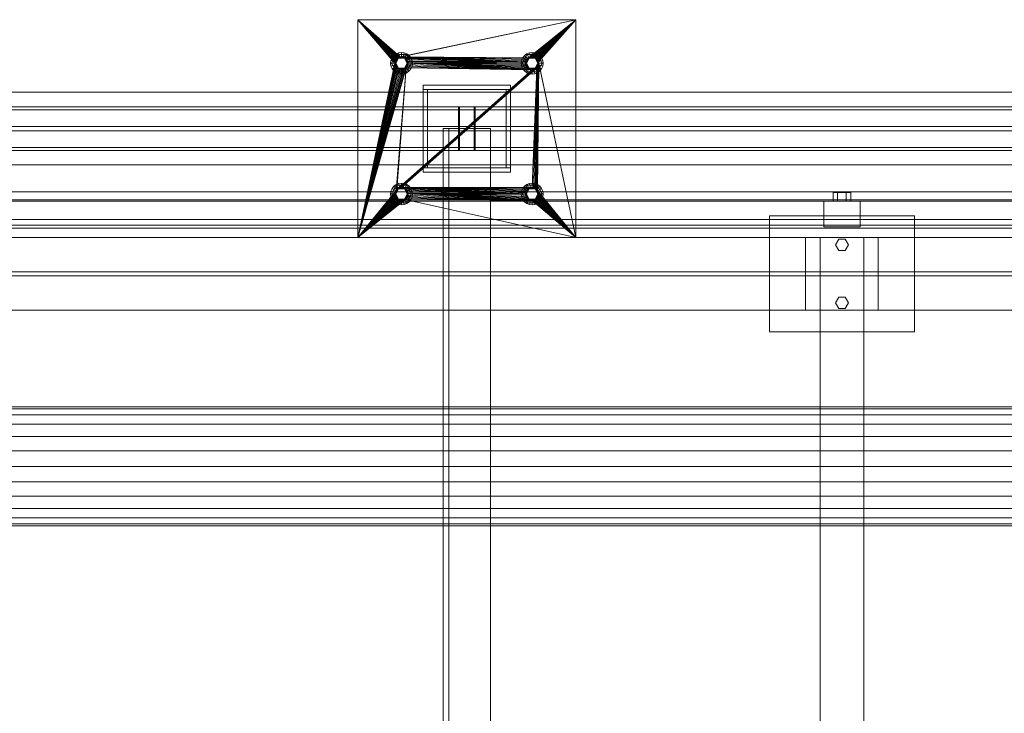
# Model space of a CAD drawing. Header units: millimetres. Extents: x -4738 to 65662, y -68080 to 6847.
# Tile 500 of 656: x 13326 to 14682, y -18055 to -17100. Entities that reach past the tile are written whole.
import ezdxf

# ---------------------------------------------------------------- set-up
doc = ezdxf.new("R2010")
doc.units = ezdxf.units.MM
doc.layers.add('superior_mezcladora', color=7, linetype='Continuous', lineweight=0)

msp = doc.modelspace()

# ---------------------------------------------------------------- linework, layer by layer
at = {"layer": 'superior_mezcladora'}
for p, q in [((13791.715, -17400), (13791.715, -17100)), ((13791.715, -17100), (13842.715, -17160)), ((13791.715, -17100), (13842.888, -17158.244)), ((13791.715, -17100), (13843.4, -17156.556)), ((13791.715, -17100), (13844.232, -17155)), ((13791.715, -17100), (13845.351, -17153.636)), ((13791.715, -17100), (13846.715, -17152.517)), ((13791.715, -17100), (13848.271, -17151.685)), ((13791.715, -17100), (13849.959, -17151.173)), ((13791.715, -17100), (14091.715, -17100)), ((14091.715, -17100), (13849.959, -17151.173)), ((14091.715, -17100), (13851.715, -17151)), ((14091.715, -17100), (14026.715, -17152.517)), ((14091.715, -17100), (14028.271, -17151.685)), ((14091.715, -17100), (14029.959, -17151.173)), ((14091.715, -17100), (14031.715, -17151)), ((14091.715, -17100), (14033.471, -17151.173)), ((14091.715, -17100), (14035.159, -17151.685)), ((14091.715, -17100), (14036.715, -17152.517)), ((14091.715, -17100), (14038.079, -17153.636)), ((14091.715, -17100), (14039.198, -17155)), ((14091.715, -17100), (14040.03, -17156.556)), ((14091.715, -17100), (14040.542, -17158.244)), ((14091.715, -17100), (14091.715, -17400)), ((13838.724, -17152.5), (13837.226, -17156.118)), ((13844.79, -17148.006), (13837.865, -17160)), ((13841.108, -17149.393), (13838.724, -17152.5)), ((13843.921, -17155.5), (13838.724, -17152.5)), ((13844.215, -17147.01), (13841.108, -17149.393)), ((13845.351, -17153.636), (13841.108, -17149.393)), ((13843.715, -17160), (13847.715, -17153.072)), ((13843.921, -17155.5), (13845.351, -17153.636)), ((13847.833, -17145.511), (13844.215, -17147.01)), ((13847.215, -17152.206), (13844.215, -17147.01)), ((13845.351, -17153.636), (13844.232, -17155)), ((13844.787, -17156), (13846.058, -17154.343)), ((13858.64, -17148.006), (13844.79, -17148.006)), ((13847.715, -17153.072), (13844.79, -17148.006)), ((13845.351, -17153.636), (13847.215, -17152.206)), ((13846.715, -17152.517), (13845.351, -17153.636)), ((13846.058, -17154.343), (13847.715, -17153.072)), ((13848.271, -17151.685), (13846.715, -17152.517)), ((13847.215, -17152.206), (13849.385, -17151.307)), ((13847.715, -17153.072), (13849.644, -17152.273)), ((13847.715, -17153.072), (13855.715, -17153.072)), ((13851.715, -17145), (13847.833, -17145.511)), ((13849.385, -17151.307), (13847.833, -17145.511)), ((13849.959, -17151.173), (13848.271, -17151.685)), ((13849.385, -17151.307), (13851.715, -17151)), ((13849.644, -17152.273), (13851.715, -17152)), ((13851.715, -17151), (13849.959, -17151.173)), ((13855.597, -17145.511), (13851.715, -17145)), ((13851.715, -17151), (13851.715, -17145)), ((13853.471, -17151.173), (13851.715, -17151)), ((13851.715, -17151), (14022.888, -17158.244)), ((13851.715, -17151), (14023.4, -17156.556)), ((13851.715, -17151), (14024.232, -17155)), ((13851.715, -17151), (14025.351, -17153.636)), ((13851.715, -17151), (14026.715, -17152.517)), ((13851.715, -17151), (13854.044, -17151.307)), ((13851.715, -17152), (13853.785, -17152.273)), ((13855.159, -17151.685), (13853.471, -17151.173)), ((13853.471, -17151.173), (14022.888, -17158.244)), ((13853.785, -17152.273), (13855.715, -17153.072)), ((13854.044, -17151.307), (13855.597, -17145.511)), ((13854.044, -17151.307), (13856.215, -17152.206)), ((13856.715, -17152.517), (13855.159, -17151.685)), ((13855.159, -17151.685), (14022.888, -17158.244)), ((13859.215, -17147.01), (13855.597, -17145.511)), ((13855.715, -17153.072), (13858.64, -17148.006)), ((13855.715, -17153.072), (13857.372, -17154.343)), ((13855.715, -17153.072), (13859.715, -17160)), ((13856.215, -17152.206), (13859.215, -17147.01)), ((13856.215, -17152.206), (13858.079, -17153.636)), ((13858.079, -17153.636), (13856.715, -17152.517)), ((13856.715, -17152.517), (14022.888, -17158.244)), ((13857.372, -17154.343), (13858.643, -17156)), ((13858.079, -17153.636), (13862.321, -17149.393)), ((13859.198, -17155), (13858.079, -17153.636)), ((13858.079, -17153.636), (14022.888, -17158.244)), ((13858.079, -17153.636), (13859.509, -17155.5)), ((13865.565, -17160), (13858.64, -17148.006)), ((13862.321, -17149.393), (13859.215, -17147.01)), ((13859.509, -17155.5), (13864.705, -17152.5)), ((13864.705, -17152.5), (13862.321, -17149.393)), ((13866.204, -17156.118), (13864.705, -17152.5)), ((14018.724, -17152.5), (14017.226, -17156.118)), ((14024.79, -17148.006), (14017.865, -17160)), ((14021.108, -17149.393), (14018.724, -17152.5)), ((14023.921, -17155.5), (14018.724, -17152.5)), ((14024.215, -17147.01), (14021.108, -17149.393)), ((14025.351, -17153.636), (14021.108, -17149.393)), ((14023.715, -17160), (14027.715, -17153.072)), ((14023.921, -17155.5), (14025.351, -17153.636)), ((14027.833, -17145.511), (14024.215, -17147.01)), ((14027.215, -17152.206), (14024.215, -17147.01)), ((14025.351, -17153.636), (14024.232, -17155)), ((14024.787, -17156), (14026.058, -17154.343)), ((14038.64, -17148.006), (14024.79, -17148.006)), ((14027.715, -17153.072), (14024.79, -17148.006)), ((14025.351, -17153.636), (14027.215, -17152.206)), ((14026.715, -17152.517), (14025.351, -17153.636)), ((14026.058, -17154.343), (14027.715, -17153.072)), ((14028.271, -17151.685), (14026.715, -17152.517)), ((14027.215, -17152.206), (14029.385, -17151.307)), ((14027.715, -17153.072), (14029.644, -17152.273)), ((14027.715, -17153.072), (14035.715, -17153.072)), ((14031.715, -17145), (14027.833, -17145.511)), ((14029.385, -17151.307), (14027.833, -17145.511)), ((14029.959, -17151.173), (14028.271, -17151.685)), ((14029.385, -17151.307), (14031.715, -17151)), ((14029.644, -17152.273), (14031.715, -17152)), ((14031.715, -17151), (14029.959, -17151.173)), ((14035.597, -17145.511), (14031.715, -17145)), ((14031.715, -17151), (14031.715, -17145)), ((14033.471, -17151.173), (14031.715, -17151)), ((14031.715, -17151), (14034.044, -17151.307)), ((14031.715, -17152), (14033.785, -17152.273)), ((14035.159, -17151.685), (14033.471, -17151.173)), ((14033.785, -17152.273), (14035.715, -17153.072)), ((14034.044, -17151.307), (14035.597, -17145.511)), ((14034.044, -17151.307), (14036.215, -17152.206)), ((14036.715, -17152.517), (14035.159, -17151.685)), ((14039.215, -17147.01), (14035.597, -17145.511)), ((14035.715, -17153.072), (14038.64, -17148.006)), ((14035.715, -17153.072), (14037.372, -17154.343)), ((14035.715, -17153.072), (14039.715, -17160)), ((14036.215, -17152.206), (14039.215, -17147.01)), ((14036.215, -17152.206), (14038.079, -17153.636)), ((14038.079, -17153.636), (14036.715, -17152.517)), ((14037.372, -17154.343), (14038.643, -17156)), ((14038.079, -17153.636), (14042.321, -17149.393)), ((14039.198, -17155), (14038.079, -17153.636)), ((14038.079, -17153.636), (14039.509, -17155.5)), ((14045.565, -17160), (14038.64, -17148.006)), ((14042.321, -17149.393), (14039.215, -17147.01)), ((14039.509, -17155.5), (14044.705, -17152.5)), ((14044.705, -17152.5), (14042.321, -17149.393)), ((14046.204, -17156.118), (14044.705, -17152.5)), ((13791.715, -17400), (13842.715, -17160)), ((13842.888, -17161.756), (13791.715, -17400)), ((13843.4, -17163.444), (13791.715, -17400)), ((13844.232, -17165), (13791.715, -17400)), ((13845.351, -17166.364), (13791.715, -17400)), ((13858.079, -17166.364), (13791.715, -17400)), ((13846.715, -17167.483), (13791.715, -17400)), ((13856.715, -17167.483), (13791.715, -17400)), ((13837.226, -17156.118), (13836.715, -17160)), ((13842.715, -17160), (13836.715, -17160)), ((13836.715, -17160), (13837.226, -17163.882)), ((13843.021, -17157.671), (13837.226, -17156.118)), ((13843.021, -17162.329), (13837.226, -17163.882)), ((13837.226, -17163.882), (13838.724, -17167.5)), ((13843.715, -17160), (13837.865, -17160)), ((13837.865, -17160), (13844.79, -17171.994)), ((13843.921, -17164.5), (13838.724, -17167.5)), ((13838.724, -17167.5), (13841.108, -17170.607)), ((13845.351, -17166.364), (13841.108, -17170.607)), ((13842.715, -17160), (13843.021, -17157.671)), ((13842.888, -17158.244), (13842.715, -17160)), ((13842.715, -17160), (13842.888, -17161.756)), ((13843.021, -17162.329), (13842.715, -17160)), ((13843.4, -17156.556), (13842.888, -17158.244)), ((13842.888, -17161.756), (13843.4, -17163.444)), ((13843.021, -17157.671), (13843.921, -17155.5)), ((13843.921, -17164.5), (13843.021, -17162.329)), ((13844.232, -17155), (13843.4, -17156.556)), ((13843.4, -17163.444), (13844.232, -17165)), ((13843.715, -17160), (13843.987, -17157.929)), ((13843.987, -17162.071), (13843.715, -17160)), ((13847.715, -17166.928), (13843.715, -17160)), ((13845.351, -17166.364), (13843.921, -17164.5)), ((13843.987, -17157.929), (13844.787, -17156)), ((13844.787, -17164), (13843.987, -17162.071)), ((13847.215, -17167.794), (13844.215, -17172.99)), ((13844.232, -17165), (13845.351, -17166.364)), ((13858.079, -17166.364), (13844.232, -17335)), ((13846.058, -17165.657), (13844.787, -17164)), ((13847.715, -17166.928), (13844.79, -17171.994)), ((13845.351, -17166.364), (13846.715, -17167.483)), ((13858.079, -17166.364), (13845.351, -17333.636)), ((14038.079, -17166.364), (13845.351, -17333.636)), ((13847.215, -17167.794), (13845.351, -17166.364)), ((14036.715, -17167.483), (13845.351, -17333.636)), ((13847.715, -17166.928), (13846.058, -17165.657)), ((14038.079, -17166.364), (13846.715, -17332.517)), ((13846.715, -17167.483), (13848.271, -17168.315)), ((13849.385, -17168.693), (13847.215, -17167.794)), ((13849.644, -17167.727), (13847.715, -17166.928)), ((13855.715, -17166.928), (13847.715, -17166.928)), ((14038.079, -17166.364), (13848.271, -17331.685)), ((13851.715, -17168), (13849.644, -17167.727)), ((14038.079, -17166.364), (13849.959, -17331.173)), ((14038.079, -17166.364), (13851.715, -17331)), ((13853.785, -17167.727), (13851.715, -17168)), ((13855.715, -17166.928), (13853.785, -17167.727)), ((13856.215, -17167.794), (13854.044, -17168.693)), ((13855.159, -17168.315), (13856.715, -17167.483)), ((13859.715, -17160), (13855.715, -17166.928)), ((13857.372, -17165.657), (13855.715, -17166.928)), ((13855.715, -17166.928), (13858.64, -17171.994)), ((13858.079, -17166.364), (13856.215, -17167.794)), ((13856.215, -17167.794), (13859.215, -17172.99)), ((13856.715, -17167.483), (13858.079, -17166.364)), ((13858.643, -17164), (13857.372, -17165.657)), ((13859.509, -17164.5), (13858.079, -17166.364)), ((13858.079, -17166.364), (13859.198, -17165)), ((14031.715, -17169), (13858.079, -17166.364)), ((13858.079, -17166.364), (13862.321, -17170.607)), ((13858.64, -17171.994), (13865.565, -17160)), ((13858.643, -17156), (13859.442, -17157.929)), ((13859.442, -17162.071), (13858.643, -17164)), ((13860.03, -17156.556), (13859.198, -17155)), ((13859.198, -17155), (14022.888, -17158.244)), ((13859.198, -17165), (13860.03, -17163.444)), ((14031.715, -17169), (13859.198, -17165)), ((13859.442, -17157.929), (13859.715, -17160)), ((13859.715, -17160), (13859.442, -17162.071)), ((13859.509, -17155.5), (13860.408, -17157.671)), ((13860.408, -17162.329), (13859.509, -17164.5)), ((13859.509, -17164.5), (13864.705, -17167.5)), ((13865.565, -17160), (13859.715, -17160)), ((13860.542, -17158.244), (13860.03, -17156.556)), ((13860.03, -17156.556), (14022.888, -17158.244)), ((13860.03, -17163.444), (13860.542, -17161.756)), ((14031.715, -17169), (13860.03, -17163.444)), ((13860.408, -17157.671), (13866.204, -17156.118)), ((13860.408, -17157.671), (13860.715, -17160)), ((13860.715, -17160), (13860.408, -17162.329)), ((13860.408, -17162.329), (13866.204, -17163.882)), ((13860.715, -17160), (13860.542, -17158.244)), ((13860.542, -17158.244), (14022.888, -17158.244)), ((13860.542, -17161.756), (13860.715, -17160)), ((14031.715, -17169), (13860.542, -17161.756)), ((13860.715, -17160), (14022.888, -17158.244)), ((14022.715, -17160), (13860.715, -17160)), ((14022.888, -17161.756), (13860.715, -17160)), ((14023.4, -17163.444), (13860.715, -17160)), ((14024.232, -17165), (13860.715, -17160)), ((14025.351, -17166.364), (13860.715, -17160)), ((14026.715, -17167.483), (13860.715, -17160)), ((14028.271, -17168.315), (13860.715, -17160)), ((14029.959, -17168.827), (13860.715, -17160)), ((14031.715, -17169), (13860.715, -17160)), ((13866.715, -17160), (13860.715, -17160)), ((13862.321, -17170.607), (13864.705, -17167.5)), ((13864.705, -17167.5), (13866.204, -17163.882)), ((13866.715, -17160), (13866.204, -17156.118)), ((13866.204, -17163.882), (13866.715, -17160)), ((14017.226, -17156.118), (14016.715, -17160)), ((14022.715, -17160), (14016.715, -17160)), ((14016.715, -17160), (14017.226, -17163.882)), ((14023.021, -17157.671), (14017.226, -17156.118)), ((14023.021, -17162.329), (14017.226, -17163.882)), ((14017.226, -17163.882), (14018.724, -17167.5)), ((14023.715, -17160), (14017.865, -17160)), ((14017.865, -17160), (14024.79, -17171.994)), ((14023.921, -17164.5), (14018.724, -17167.5)), ((14018.724, -17167.5), (14021.108, -17170.607)), ((14025.351, -17166.364), (14021.108, -17170.607)), ((14022.715, -17160), (14023.021, -17157.671)), ((14022.888, -17158.244), (14022.715, -17160)), ((14022.715, -17160), (14022.888, -17161.756)), ((14023.021, -17162.329), (14022.715, -17160)), ((14023.4, -17156.556), (14022.888, -17158.244)), ((14022.888, -17161.756), (14023.4, -17163.444)), ((14023.021, -17157.671), (14023.921, -17155.5)), ((14023.921, -17164.5), (14023.021, -17162.329)), ((14024.232, -17155), (14023.4, -17156.556)), ((14023.4, -17163.444), (14024.232, -17165)), ((14023.715, -17160), (14023.987, -17157.929)), ((14023.987, -17162.071), (14023.715, -17160)), ((14027.715, -17166.928), (14023.715, -17160)), ((14025.351, -17166.364), (14023.921, -17164.5)), ((14023.987, -17157.929), (14024.787, -17156)), ((14024.787, -17164), (14023.987, -17162.071)), ((14027.215, -17167.794), (14024.215, -17172.99)), ((14024.232, -17165), (14025.351, -17166.364)), ((14026.058, -17165.657), (14024.787, -17164)), ((14027.715, -17166.928), (14024.79, -17171.994)), ((14025.351, -17166.364), (14026.715, -17167.483)), ((14027.215, -17167.794), (14025.351, -17166.364)), ((14027.715, -17166.928), (14026.058, -17165.657)), ((14026.715, -17167.483), (14028.271, -17168.315)), ((14029.385, -17168.693), (14027.215, -17167.794)), ((14029.644, -17167.727), (14027.715, -17166.928)), ((14035.715, -17166.928), (14027.715, -17166.928)), ((14031.715, -17168), (14029.644, -17167.727)), ((14040.715, -17160), (14031.715, -17331)), ((14040.542, -17161.756), (14031.715, -17331)), ((14040.03, -17163.444), (14031.715, -17331)), ((14039.198, -17165), (14031.715, -17331)), ((14038.079, -17166.364), (14031.715, -17331)), ((14033.785, -17167.727), (14031.715, -17168)), ((14040.715, -17160), (14033.471, -17331.173)), ((14035.715, -17166.928), (14033.785, -17167.727)), ((14036.215, -17167.794), (14034.044, -17168.693)), ((14035.159, -17331.685), (14040.715, -17160)), ((14035.159, -17168.315), (14036.715, -17167.483)), ((14039.715, -17160), (14035.715, -17166.928)), ((14037.372, -17165.657), (14035.715, -17166.928)), ((14035.715, -17166.928), (14038.64, -17171.994)), ((14038.079, -17166.364), (14036.215, -17167.794)), ((14036.215, -17167.794), (14039.215, -17172.99)), ((14036.715, -17332.517), (14040.715, -17160)), ((14036.715, -17167.483), (14038.079, -17166.364)), ((14038.643, -17164), (14037.372, -17165.657)), ((14038.079, -17333.636), (14040.715, -17160)), ((14039.509, -17164.5), (14038.079, -17166.364)), ((14038.079, -17166.364), (14039.198, -17165)), ((14038.079, -17166.364), (14042.321, -17170.607)), ((14038.64, -17171.994), (14045.565, -17160)), ((14038.643, -17156), (14039.442, -17157.929)), ((14039.442, -17162.071), (14038.643, -17164)), ((14040.03, -17156.556), (14039.198, -17155)), ((14039.198, -17335), (14040.715, -17160)), ((14039.198, -17165), (14040.03, -17163.444)), ((14039.442, -17157.929), (14039.715, -17160)), ((14039.715, -17160), (14039.442, -17162.071)), ((14039.509, -17155.5), (14040.408, -17157.671)), ((14040.408, -17162.329), (14039.509, -17164.5)), ((14039.509, -17164.5), (14044.705, -17167.5)), ((14045.565, -17160), (14039.715, -17160)), ((14040.542, -17158.244), (14040.03, -17156.556)), ((14040.03, -17163.444), (14040.542, -17161.756)), ((14040.408, -17157.671), (14046.204, -17156.118)), ((14040.408, -17157.671), (14040.715, -17160)), ((14040.715, -17160), (14040.408, -17162.329)), ((14040.408, -17162.329), (14046.204, -17163.882)), ((14091.715, -17400), (14040.542, -17158.244)), ((14040.715, -17160), (14040.542, -17158.244)), ((14040.542, -17161.756), (14040.715, -17160)), ((14091.715, -17400), (14040.715, -17160)), ((14046.715, -17160), (14040.715, -17160)), ((14042.321, -17170.607), (14044.705, -17167.5)), ((14044.705, -17167.5), (14046.204, -17163.882)), ((14046.715, -17160), (14046.204, -17156.118)), ((14046.204, -17163.882), (14046.715, -17160)), ((13848.271, -17168.315), (13791.715, -17400)), ((13855.159, -17168.315), (13791.715, -17400)), ((13849.959, -17168.827), (13791.715, -17400)), ((13853.471, -17168.827), (13791.715, -17400)), ((13851.715, -17169), (13791.715, -17400)), ((13841.108, -17170.607), (13844.215, -17172.99)), ((13844.215, -17172.99), (13847.833, -17174.489)), ((13844.79, -17171.994), (13858.64, -17171.994)), ((14035.159, -17168.315), (13845.351, -17333.636)), ((14033.471, -17168.827), (13845.351, -17333.636)), ((14031.715, -17169), (13845.351, -17333.636)), ((13849.385, -17168.693), (13847.833, -17174.489)), ((13847.833, -17174.489), (13851.715, -17175)), ((13848.271, -17168.315), (13849.959, -17168.827)), ((13851.715, -17169), (13849.385, -17168.693)), ((13849.959, -17168.827), (13851.715, -17169)), ((13854.044, -17168.693), (13851.715, -17169)), ((13851.715, -17169), (13853.471, -17168.827)), ((13851.715, -17169), (13851.715, -17175)), ((13851.715, -17175), (13855.597, -17174.489)), ((13853.471, -17168.827), (13855.159, -17168.315)), ((13854.044, -17168.693), (13855.597, -17174.489)), ((13855.597, -17174.489), (13859.215, -17172.99)), ((13859.215, -17172.99), (13862.321, -17170.607)), ((14021.108, -17170.607), (14024.215, -17172.99)), ((14024.215, -17172.99), (14027.833, -17174.489)), ((14024.79, -17171.994), (14038.64, -17171.994)), ((14029.385, -17168.693), (14027.833, -17174.489)), ((14027.833, -17174.489), (14031.715, -17175)), ((14028.271, -17168.315), (14029.959, -17168.827)), ((14031.715, -17169), (14029.385, -17168.693)), ((14029.959, -17168.827), (14031.715, -17169)), ((14034.044, -17168.693), (14031.715, -17169)), ((14031.715, -17169), (14033.471, -17168.827)), ((14031.715, -17169), (14031.715, -17175)), ((14031.715, -17175), (14035.597, -17174.489)), ((14033.471, -17168.827), (14035.159, -17168.315)), ((14034.044, -17168.693), (14035.597, -17174.489)), ((14035.597, -17174.489), (14039.215, -17172.99)), ((14039.215, -17172.99), (14042.321, -17170.607)), ((13881.715, -17196), (13881.715, -17190)), ((13881.715, -17190), (14001.715, -17190)), ((14001.715, -17190), (14001.715, -17196)), ((9808.381, -17200), (16008.381, -17200)), ((14001.715, -17196), (13881.715, -17196)), ((13881.715, -17304), (13881.715, -17196)), ((13881.715, -17196), (13887.715, -17196)), ((13887.715, -17196), (13887.715, -17304)), ((13995.715, -17304), (13995.715, -17196)), ((13995.715, -17196), (14001.715, -17196)), ((14001.715, -17196), (14001.715, -17304)), ((13930.304, -17220), (11863.637, -17220)), ((11865.158, -17220), (13931.825, -17220)), ((13951.605, -17220), (11884.938, -17220)), ((11886.459, -17220), (13953.126, -17220)), ((13930.304, -17280), (13930.304, -17220)), ((13930.304, -17220), (13931.825, -17220)), ((15996.97, -17220), (13930.304, -17220)), ((13931.825, -17220), (13931.825, -17280)), ((13931.825, -17224), (13931.825, -17220)), ((13931.825, -17220), (13951.605, -17220)), ((13931.825, -17220), (15998.492, -17220)), ((13951.605, -17280), (13951.605, -17220)), ((13951.605, -17220), (13953.126, -17220)), ((13951.605, -17220), (13951.605, -17224)), ((16018.271, -17220), (13951.605, -17220)), ((13953.126, -17220), (13953.126, -17280)), ((13953.126, -17220), (16019.793, -17220)), ((11865.158, -17224), (13931.825, -17224)), ((13951.605, -17224), (11884.938, -17224)), ((13951.605, -17224), (13931.825, -17224)), ((13931.825, -17224), (15998.492, -17224)), ((16018.271, -17224), (13951.605, -17224)), ((9808.381, -17247.2), (16008.381, -17247.2)), ((16008.381, -17252.8), (9808.381, -17252.8)), ((13974.215, -17250), (13909.215, -17250)), ((13909.215, -17250), (13909.215, -18750)), ((13916.715, -17250), (13909.215, -17250)), ((13916.715, -18750), (13916.715, -17250)), ((13974.215, -18750), (13974.215, -17250)), ((13931.825, -17276), (11865.158, -17276)), ((11884.938, -17276), (13951.605, -17276)), ((13931.825, -17280), (13931.825, -17276)), ((13931.825, -17276), (13951.605, -17276)), ((15998.492, -17276), (13931.825, -17276)), ((13951.605, -17276), (13951.605, -17280)), ((13951.605, -17276), (16018.271, -17276)), ((11863.637, -17280), (13930.304, -17280)), ((13931.825, -17280), (11865.158, -17280)), ((11884.938, -17280), (13951.605, -17280)), ((13953.126, -17280), (11886.459, -17280)), ((13931.825, -17280), (13930.304, -17280)), ((13930.304, -17280), (15996.97, -17280)), ((13951.605, -17280), (13931.825, -17280)), ((15998.492, -17280), (13931.825, -17280)), ((13953.126, -17280), (13951.605, -17280)), ((13951.605, -17280), (16018.271, -17280)), ((16019.793, -17280), (13953.126, -17280)), ((16008.381, -17300), (9808.381, -17300)), ((13881.715, -17310), (13881.715, -17304)), ((13881.715, -17304), (14001.715, -17304)), ((13887.715, -17304), (13881.715, -17304)), ((14001.715, -17310), (13881.715, -17310)), ((14001.715, -17304), (13995.715, -17304)), ((14001.715, -17304), (14001.715, -17310)), ((13844.79, -17328.006), (13837.865, -17340)), ((13841.108, -17329.393), (13838.724, -17332.5)), ((13844.215, -17327.01), (13841.108, -17329.393)), ((13845.351, -17333.636), (13841.108, -17329.393)), ((13847.833, -17325.511), (13844.215, -17327.01)), ((13847.215, -17332.206), (13844.215, -17327.01)), ((13858.64, -17328.006), (13844.79, -17328.006)), ((13847.715, -17333.072), (13844.79, -17328.006)), ((13851.715, -17325), (13847.833, -17325.511)), ((13849.385, -17331.307), (13847.833, -17325.511)), ((13855.597, -17325.511), (13851.715, -17325)), ((13851.715, -17331), (13851.715, -17325)), ((13854.044, -17331.307), (13855.597, -17325.511)), ((13859.215, -17327.01), (13855.597, -17325.511)), ((13855.715, -17333.072), (13858.64, -17328.006)), ((13856.215, -17332.206), (13859.215, -17327.01)), ((13858.079, -17333.636), (13862.321, -17329.393)), ((13865.565, -17340), (13858.64, -17328.006)), ((13862.321, -17329.393), (13859.215, -17327.01)), ((13864.705, -17332.5), (13862.321, -17329.393)), ((14024.79, -17328.006), (14017.865, -17340)), ((14021.108, -17329.393), (14018.724, -17332.5)), ((14024.215, -17327.01), (14021.108, -17329.393)), ((14025.351, -17333.636), (14021.108, -17329.393)), ((14027.833, -17325.511), (14024.215, -17327.01)), ((14027.215, -17332.206), (14024.215, -17327.01)), ((14038.64, -17328.006), (14024.79, -17328.006)), ((14027.715, -17333.072), (14024.79, -17328.006)), ((14031.715, -17325), (14027.833, -17325.511)), ((14029.385, -17331.307), (14027.833, -17325.511)), ((14035.597, -17325.511), (14031.715, -17325)), ((14031.715, -17331), (14031.715, -17325)), ((14034.044, -17331.307), (14035.597, -17325.511)), ((14039.215, -17327.01), (14035.597, -17325.511)), ((14035.715, -17333.072), (14038.64, -17328.006)), ((14036.215, -17332.206), (14039.215, -17327.01)), ((14038.079, -17333.636), (14042.321, -17329.393)), ((14045.565, -17340), (14038.64, -17328.006)), ((14042.321, -17329.393), (14039.215, -17327.01)), ((14044.705, -17332.5), (14042.321, -17329.393)), ((9808.381, -17337), (16008.381, -17337)), ((13791.715, -17400), (13844.232, -17335)), ((13791.715, -17400), (13843.4, -17336.556)), ((13791.715, -17400), (13842.888, -17338.244)), ((13842.715, -17340), (13791.715, -17400)), ((13842.888, -17341.756), (13791.715, -17400)), ((13843.4, -17343.444), (13791.715, -17400)), ((13837.226, -17336.118), (13836.715, -17340)), ((13842.715, -17340), (13836.715, -17340)), ((13836.715, -17340), (13837.226, -17343.882)), ((13838.724, -17332.5), (13837.226, -17336.118)), ((13843.021, -17337.671), (13837.226, -17336.118)), ((13843.021, -17342.329), (13837.226, -17343.882)), ((13837.226, -17343.882), (13838.724, -17347.5)), ((13843.715, -17340), (13837.865, -17340)), ((13837.865, -17340), (13844.79, -17351.994)), ((13843.921, -17335.5), (13838.724, -17332.5)), ((13842.715, -17340), (13843.021, -17337.671)), ((13842.888, -17338.244), (13842.715, -17340)), ((13842.715, -17340), (13842.888, -17341.756)), ((13843.021, -17342.329), (13842.715, -17340)), ((13843.4, -17336.556), (13842.888, -17338.244)), ((13842.888, -17341.756), (13843.4, -17343.444)), ((13843.021, -17337.671), (13843.921, -17335.5)), ((13843.921, -17344.5), (13843.021, -17342.329)), ((13844.232, -17335), (13843.4, -17336.556)), ((13843.4, -17343.444), (13844.232, -17345)), ((13843.715, -17340), (13847.715, -17333.072)), ((13843.715, -17340), (13843.987, -17337.929)), ((13843.987, -17342.071), (13843.715, -17340)), ((13847.715, -17346.928), (13843.715, -17340)), ((13843.921, -17335.5), (13845.351, -17333.636)), ((13843.987, -17337.929), (13844.787, -17336)), ((13844.787, -17344), (13843.987, -17342.071)), ((13845.351, -17333.636), (13844.232, -17335)), ((13844.787, -17336), (13846.058, -17334.343)), ((13846.058, -17345.657), (13844.787, -17344)), ((13845.351, -17333.636), (13847.215, -17332.206)), ((13846.715, -17332.517), (13845.351, -17333.636)), ((13846.058, -17334.343), (13847.715, -17333.072)), ((13848.271, -17331.685), (13846.715, -17332.517)), ((13847.215, -17332.206), (13849.385, -17331.307)), ((13847.715, -17333.072), (13849.644, -17332.273)), ((13847.715, -17333.072), (13855.715, -17333.072)), ((13849.959, -17331.173), (13848.271, -17331.685)), ((13849.385, -17331.307), (13851.715, -17331)), ((13849.644, -17332.273), (13851.715, -17332)), ((13851.715, -17331), (13849.959, -17331.173)), ((13853.471, -17331.173), (13851.715, -17331)), ((13851.715, -17331), (14022.715, -17340)), ((13851.715, -17331), (14022.888, -17338.244)), ((13851.715, -17331), (14023.4, -17336.556)), ((13851.715, -17331), (14024.232, -17335)), ((13851.715, -17331), (14025.351, -17333.636)), ((13851.715, -17331), (14026.715, -17332.517)), ((13851.715, -17331), (14028.271, -17331.685)), ((13851.715, -17331), (14029.959, -17331.173)), ((13851.715, -17331), (14031.715, -17331)), ((13851.715, -17331), (13854.044, -17331.307)), ((13851.715, -17332), (13853.785, -17332.273)), ((13855.159, -17331.685), (13853.471, -17331.173)), ((13853.471, -17331.173), (14022.715, -17340)), ((13853.785, -17332.273), (13855.715, -17333.072)), ((13854.044, -17331.307), (13856.215, -17332.206)), ((13856.715, -17332.517), (13855.159, -17331.685)), ((13855.159, -17331.685), (14022.715, -17340)), ((13855.715, -17333.072), (13857.372, -17334.343)), ((13855.715, -17333.072), (13859.715, -17340)), ((13859.715, -17340), (13855.715, -17346.928)), ((13856.215, -17332.206), (13858.079, -17333.636)), ((13858.079, -17333.636), (13856.715, -17332.517)), ((13856.715, -17332.517), (14022.715, -17340)), ((13857.372, -17334.343), (13858.643, -17336)), ((13858.643, -17344), (13857.372, -17345.657)), ((13859.198, -17335), (13858.079, -17333.636)), ((13858.079, -17333.636), (14022.715, -17340)), ((13858.079, -17333.636), (13859.509, -17335.5)), ((13858.64, -17351.994), (13865.565, -17340)), ((13858.643, -17336), (13859.442, -17337.929)), ((13859.442, -17342.071), (13858.643, -17344)), ((13860.03, -17336.556), (13859.198, -17335)), ((13859.198, -17335), (14022.715, -17340)), ((13859.198, -17345), (13860.03, -17343.444)), ((13859.442, -17337.929), (13859.715, -17340)), ((13859.715, -17340), (13859.442, -17342.071)), ((13859.509, -17335.5), (13864.705, -17332.5)), ((13859.509, -17335.5), (13860.408, -17337.671)), ((13860.408, -17342.329), (13859.509, -17344.5)), ((13865.565, -17340), (13859.715, -17340)), ((13860.542, -17338.244), (13860.03, -17336.556)), ((13860.03, -17336.556), (14022.715, -17340)), ((13860.03, -17343.444), (13860.542, -17341.756)), ((14031.715, -17349), (13860.03, -17343.444)), ((13860.408, -17337.671), (13866.204, -17336.118)), ((13860.408, -17337.671), (13860.715, -17340)), ((13860.715, -17340), (13860.408, -17342.329)), ((13860.408, -17342.329), (13866.204, -17343.882)), ((13860.715, -17340), (13860.542, -17338.244)), ((13860.542, -17338.244), (14022.715, -17340)), ((13860.542, -17341.756), (13860.715, -17340)), ((14031.715, -17349), (13860.542, -17341.756)), ((14022.715, -17340), (13860.715, -17340)), ((14022.888, -17341.756), (13860.715, -17340)), ((14023.4, -17343.444), (13860.715, -17340)), ((14024.232, -17345), (13860.715, -17340)), ((14025.351, -17346.364), (13860.715, -17340)), ((14026.715, -17347.483), (13860.715, -17340)), ((14028.271, -17348.315), (13860.715, -17340)), ((14029.959, -17348.827), (13860.715, -17340)), ((14031.715, -17349), (13860.715, -17340)), ((13866.715, -17340), (13860.715, -17340)), ((13866.204, -17336.118), (13864.705, -17332.5)), ((13864.705, -17347.5), (13866.204, -17343.882)), ((13866.715, -17340), (13866.204, -17336.118)), ((13866.204, -17343.882), (13866.715, -17340)), ((14017.226, -17336.118), (14016.715, -17340)), ((14022.715, -17340), (14016.715, -17340)), ((14016.715, -17340), (14017.226, -17343.882)), ((14018.724, -17332.5), (14017.226, -17336.118)), ((14023.021, -17337.671), (14017.226, -17336.118)), ((14023.021, -17342.329), (14017.226, -17343.882)), ((14017.226, -17343.882), (14018.724, -17347.5)), ((14023.715, -17340), (14017.865, -17340)), ((14017.865, -17340), (14024.79, -17351.994)), ((14023.921, -17335.5), (14018.724, -17332.5)), ((14022.715, -17340), (14023.021, -17337.671)), ((14022.888, -17338.244), (14022.715, -17340)), ((14022.715, -17340), (14022.888, -17341.756)), ((14023.021, -17342.329), (14022.715, -17340)), ((14023.4, -17336.556), (14022.888, -17338.244)), ((14022.888, -17341.756), (14023.4, -17343.444)), ((14023.021, -17337.671), (14023.921, -17335.5)), ((14023.921, -17344.5), (14023.021, -17342.329)), ((14024.232, -17335), (14023.4, -17336.556)), ((14023.4, -17343.444), (14024.232, -17345)), ((14023.715, -17340), (14027.715, -17333.072)), ((14023.715, -17340), (14023.987, -17337.929)), ((14023.987, -17342.071), (14023.715, -17340)), ((14027.715, -17346.928), (14023.715, -17340)), ((14023.921, -17335.5), (14025.351, -17333.636)), ((14023.987, -17337.929), (14024.787, -17336)), ((14024.787, -17344), (14023.987, -17342.071)), ((14025.351, -17333.636), (14024.232, -17335)), ((14024.787, -17336), (14026.058, -17334.343)), ((14026.058, -17345.657), (14024.787, -17344)), ((14025.351, -17333.636), (14027.215, -17332.206)), ((14026.715, -17332.517), (14025.351, -17333.636)), ((14026.058, -17334.343), (14027.715, -17333.072)), ((14028.271, -17331.685), (14026.715, -17332.517)), ((14027.215, -17332.206), (14029.385, -17331.307)), ((14027.715, -17333.072), (14029.644, -17332.273)), ((14027.715, -17333.072), (14035.715, -17333.072)), ((14029.959, -17331.173), (14028.271, -17331.685)), ((14029.385, -17331.307), (14031.715, -17331)), ((14029.644, -17332.273), (14031.715, -17332)), ((14031.715, -17331), (14029.959, -17331.173)), ((14033.471, -17331.173), (14031.715, -17331)), ((14031.715, -17331), (14034.044, -17331.307)), ((14031.715, -17332), (14033.785, -17332.273)), ((14035.159, -17331.685), (14033.471, -17331.173)), ((14033.785, -17332.273), (14035.715, -17333.072)), ((14034.044, -17331.307), (14036.215, -17332.206)), ((14036.715, -17332.517), (14035.159, -17331.685)), ((14035.715, -17333.072), (14037.372, -17334.343)), ((14035.715, -17333.072), (14039.715, -17340)), ((14039.715, -17340), (14035.715, -17346.928)), ((14036.215, -17332.206), (14038.079, -17333.636)), ((14038.079, -17333.636), (14036.715, -17332.517)), ((14037.372, -17334.343), (14038.643, -17336)), ((14038.643, -17344), (14037.372, -17345.657)), ((14039.198, -17335), (14038.079, -17333.636)), ((14038.079, -17333.636), (14039.509, -17335.5)), ((14038.64, -17351.994), (14045.565, -17340)), ((14038.643, -17336), (14039.442, -17337.929)), ((14039.442, -17342.071), (14038.643, -17344)), ((14040.03, -17336.556), (14039.198, -17335)), ((14039.198, -17335), (14091.715, -17400)), ((14039.198, -17345), (14040.03, -17343.444)), ((14039.442, -17337.929), (14039.715, -17340)), ((14039.715, -17340), (14039.442, -17342.071)), ((14039.509, -17335.5), (14044.705, -17332.5)), ((14039.509, -17335.5), (14040.408, -17337.671)), ((14040.408, -17342.329), (14039.509, -17344.5)), ((14045.565, -17340), (14039.715, -17340)), ((14040.542, -17338.244), (14040.03, -17336.556)), ((14040.03, -17336.556), (14091.715, -17400)), ((14040.03, -17343.444), (14040.542, -17341.756)), ((14040.03, -17343.444), (14091.715, -17400)), ((14040.408, -17337.671), (14046.204, -17336.118)), ((14040.408, -17337.671), (14040.715, -17340)), ((14040.715, -17340), (14040.408, -17342.329)), ((14040.408, -17342.329), (14046.204, -17343.882)), ((14040.715, -17340), (14040.542, -17338.244)), ((14040.542, -17338.244), (14091.715, -17400)), ((14040.542, -17341.756), (14040.715, -17340)), ((14040.542, -17341.756), (14091.715, -17400)), ((14040.715, -17340), (14091.715, -17400)), ((14046.715, -17340), (14040.715, -17340)), ((14046.204, -17336.118), (14044.705, -17332.5)), ((14044.705, -17347.5), (14046.204, -17343.882)), ((14046.715, -17340), (14046.204, -17336.118)), ((14046.204, -17343.882), (14046.715, -17340)), ((14452.381, -17338), (14446.381, -17338)), ((14446.381, -17350), (14446.381, -17338)), ((14464.381, -17338), (14452.381, -17338)), ((14452.381, -17350), (14452.381, -17338)), ((14470.381, -17338), (14464.381, -17338)), ((14464.381, -17350), (14464.381, -17338)), ((14470.381, -17338), (14470.381, -17350)), ((9808.381, -17348), (16008.381, -17348)), ((9808.381, -17350), (16008.381, -17350)), ((13844.232, -17345), (13791.715, -17400)), ((13845.351, -17346.364), (13791.715, -17400)), ((13846.715, -17347.483), (13791.715, -17400)), ((13856.715, -17347.483), (13791.715, -17400)), ((13848.271, -17348.315), (13791.715, -17400)), ((13855.159, -17348.315), (13791.715, -17400)), ((13849.959, -17348.827), (13791.715, -17400)), ((13853.471, -17348.827), (13791.715, -17400)), ((13851.715, -17349), (13791.715, -17400)), ((13843.921, -17344.5), (13838.724, -17347.5)), ((13838.724, -17347.5), (13841.108, -17350.607)), ((13845.351, -17346.364), (13841.108, -17350.607)), ((13841.108, -17350.607), (13844.215, -17352.99)), ((13845.351, -17346.364), (13843.921, -17344.5)), ((13847.215, -17347.794), (13844.215, -17352.99)), ((13844.215, -17352.99), (13847.833, -17354.489)), ((13844.232, -17345), (13845.351, -17346.364)), ((13847.715, -17346.928), (13844.79, -17351.994)), ((13844.79, -17351.994), (13858.64, -17351.994)), ((13845.351, -17346.364), (13846.715, -17347.483)), ((13847.215, -17347.794), (13845.351, -17346.364)), ((13847.715, -17346.928), (13846.058, -17345.657)), ((13846.715, -17347.483), (13848.271, -17348.315)), ((13849.385, -17348.693), (13847.215, -17347.794)), ((13849.644, -17347.727), (13847.715, -17346.928)), ((13855.715, -17346.928), (13847.715, -17346.928)), ((13849.385, -17348.693), (13847.833, -17354.489)), ((13847.833, -17354.489), (13851.715, -17355)), ((13848.271, -17348.315), (13849.959, -17348.827)), ((13851.715, -17349), (13849.385, -17348.693)), ((13851.715, -17348), (13849.644, -17347.727)), ((13849.959, -17348.827), (13851.715, -17349)), ((13853.785, -17347.727), (13851.715, -17348)), ((13854.044, -17348.693), (13851.715, -17349)), ((13851.715, -17349), (13853.471, -17348.827)), ((13851.715, -17349), (13851.715, -17355)), ((13851.715, -17355), (13855.597, -17354.489)), ((13853.471, -17348.827), (13855.159, -17348.315)), ((13855.715, -17346.928), (13853.785, -17347.727)), ((13856.215, -17347.794), (13854.044, -17348.693)), ((13854.044, -17348.693), (13855.597, -17354.489)), ((13855.159, -17348.315), (13856.715, -17347.483)), ((13855.597, -17354.489), (13859.215, -17352.99)), ((13857.372, -17345.657), (13855.715, -17346.928)), ((13855.715, -17346.928), (13858.64, -17351.994)), ((13858.079, -17346.364), (13856.215, -17347.794)), ((13856.215, -17347.794), (13859.215, -17352.99)), ((13856.715, -17347.483), (13858.079, -17346.364)), ((13856.715, -17347.483), (14091.715, -17400)), ((14031.715, -17349), (13856.715, -17347.483)), ((13859.509, -17344.5), (13858.079, -17346.364)), ((13858.079, -17346.364), (13859.198, -17345)), ((14031.715, -17349), (13858.079, -17346.364)), ((13858.079, -17346.364), (13862.321, -17350.607)), ((14031.715, -17349), (13859.198, -17345)), ((13859.215, -17352.99), (13862.321, -17350.607)), ((13859.509, -17344.5), (13864.705, -17347.5)), ((13862.321, -17350.607), (13864.705, -17347.5)), ((14023.921, -17344.5), (14018.724, -17347.5)), ((14018.724, -17347.5), (14021.108, -17350.607)), ((14025.351, -17346.364), (14021.108, -17350.607)), ((14021.108, -17350.607), (14024.215, -17352.99)), ((14025.351, -17346.364), (14023.921, -17344.5)), ((14027.215, -17347.794), (14024.215, -17352.99)), ((14024.215, -17352.99), (14027.833, -17354.489)), ((14024.232, -17345), (14025.351, -17346.364)), ((14027.715, -17346.928), (14024.79, -17351.994)), ((14024.79, -17351.994), (14038.64, -17351.994)), ((14025.351, -17346.364), (14026.715, -17347.483)), ((14027.215, -17347.794), (14025.351, -17346.364)), ((14027.715, -17346.928), (14026.058, -17345.657)), ((14026.715, -17347.483), (14028.271, -17348.315)), ((14029.385, -17348.693), (14027.215, -17347.794)), ((14029.644, -17347.727), (14027.715, -17346.928)), ((14035.715, -17346.928), (14027.715, -17346.928)), ((14029.385, -17348.693), (14027.833, -17354.489)), ((14027.833, -17354.489), (14031.715, -17355)), ((14028.271, -17348.315), (14029.959, -17348.827)), ((14031.715, -17349), (14029.385, -17348.693)), ((14031.715, -17348), (14029.644, -17347.727)), ((14029.959, -17348.827), (14031.715, -17349)), ((14033.785, -17347.727), (14031.715, -17348)), ((14034.044, -17348.693), (14031.715, -17349)), ((14031.715, -17349), (14033.471, -17348.827)), ((14031.715, -17349), (14091.715, -17400)), ((14031.715, -17349), (14031.715, -17355)), ((14031.715, -17355), (14035.597, -17354.489)), ((14033.471, -17348.827), (14035.159, -17348.315)), ((14033.471, -17348.827), (14091.715, -17400)), ((14035.715, -17346.928), (14033.785, -17347.727)), ((14036.215, -17347.794), (14034.044, -17348.693)), ((14034.044, -17348.693), (14035.597, -17354.489)), ((14035.159, -17348.315), (14036.715, -17347.483)), ((14035.159, -17348.315), (14091.715, -17400)), ((14035.597, -17354.489), (14039.215, -17352.99)), ((14037.372, -17345.657), (14035.715, -17346.928)), ((14035.715, -17346.928), (14038.64, -17351.994)), ((14038.079, -17346.364), (14036.215, -17347.794)), ((14036.215, -17347.794), (14039.215, -17352.99)), ((14036.715, -17347.483), (14038.079, -17346.364)), ((14036.715, -17347.483), (14091.715, -17400)), ((14039.509, -17344.5), (14038.079, -17346.364)), ((14038.079, -17346.364), (14039.198, -17345)), ((14038.079, -17346.364), (14091.715, -17400)), ((14038.079, -17346.364), (14042.321, -17350.607)), ((14039.198, -17345), (14091.715, -17400)), ((14039.215, -17352.99), (14042.321, -17350.607)), ((14039.509, -17344.5), (14044.705, -17347.5)), ((14042.321, -17350.607), (14044.705, -17347.5)), ((14433.381, -17385), (14433.381, -17350)), ((14433.381, -17350), (14483.381, -17350)), ((14452.381, -17350), (14446.381, -17350)), ((14464.381, -17350), (14452.381, -17350)), ((14464.381, -17350), (14470.381, -17350)), ((14483.381, -17350), (14483.381, -17385)), ((14358.381, -17530), (14358.381, -17370)), ((14358.381, -17370), (14558.381, -17370)), ((14558.381, -17370), (14558.381, -17530)), ((16008.381, -17375), (9808.381, -17375)), ((16008.381, -17383), (9808.381, -17383)), ((9833.381, -17375), (15408.381, -17375)), ((14483.381, -17385), (14433.381, -17385)), ((16008.381, -17387), (9808.381, -17387)), ((9733.381, -17400), (16053.381, -17400)), ((14091.715, -17400), (13791.715, -17400)), ((14408.381, -17500), (14408.381, -17400)), ((14408.381, -17400), (14508.381, -17400)), ((14428.381, -18600), (14428.381, -17400)), ((14428.381, -17400), (14488.381, -17400)), ((14449.381, -17410), (14453.881, -17402.206)), ((14453.881, -17417.794), (14449.381, -17410)), ((14453.881, -17402.206), (14462.881, -17402.206)), ((14462.881, -17402.206), (14467.381, -17410)), ((14467.381, -17410), (14462.881, -17417.794)), ((14488.381, -17400), (14488.381, -18600)), ((14508.381, -17400), (14508.381, -17500)), ((14462.881, -17417.794), (14453.881, -17417.794)), ((9733.381, -17447.2), (16053.381, -17447.2)), ((16053.381, -17452.8), (9733.381, -17452.8)), ((14449.381, -17490), (14453.881, -17482.206)), ((14453.881, -17497.794), (14449.381, -17490)), ((14453.881, -17482.206), (14462.881, -17482.206)), ((14462.881, -17482.206), (14467.381, -17490)), ((14467.381, -17490), (14462.881, -17497.794)), ((16053.381, -17500), (9733.381, -17500)), ((14508.381, -17500), (14408.381, -17500)), ((14462.881, -17497.794), (14453.881, -17497.794)), ((14558.381, -17530), (14358.381, -17530)), ((16168.381, -17633), (9648.381, -17633)), ((9648.381, -17635.794), (16168.381, -17635.794)), ((9648.381, -17643.986), (16168.381, -17643.986)), ((9648.381, -17657.017), (16168.381, -17657.017)), ((9648.381, -17674), (16168.381, -17674)), ((9648.381, -17693.777), (16168.381, -17693.777)), ((9648.381, -17715), (16168.381, -17715)), ((9648.381, -17736.223), (16168.381, -17736.223)), ((9648.381, -17756), (16168.381, -17756)), ((9648.381, -17772.983), (16168.381, -17772.983)), ((9648.381, -17786.014), (16168.381, -17786.014)), ((9648.381, -17794.206), (16168.381, -17794.206)), ((9648.381, -17797), (16168.381, -17797))]:
    msp.add_line(p, q, dxfattribs=at)

doc.saveas('drawing.dxf')
